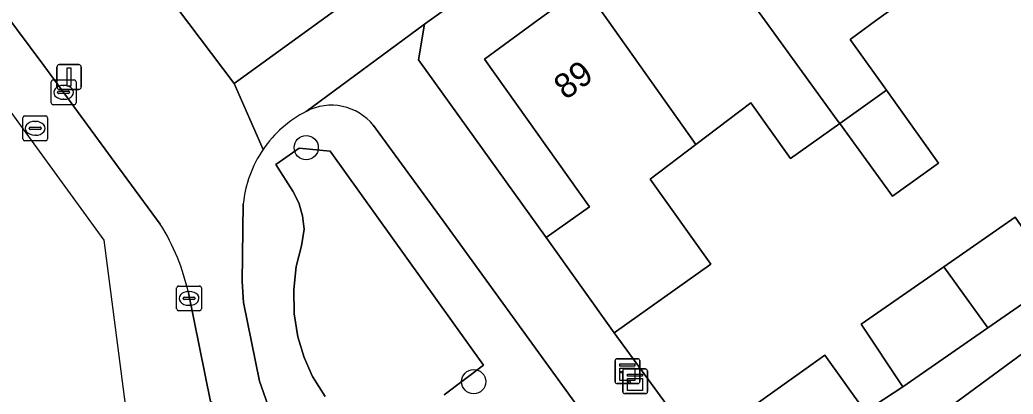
# Model space of a CAD drawing. Extents: x 159817 to 160765, y 380688 to 381638.
# Drawn here: x 159915.81 to 159955.93, y 381234.89 to 381250 of the extents above; entities that cross this region are included whole.
import ezdxf

# ---------------------------------------------------------------- set-up
doc = ezdxf.new("R2010")
doc.units = 0
for name, color, linetype in [('IMGEO_Boom', 7, 'Continuous'), ('IMGEO_Erf', 7, 'Continuous'), ('IMGEO_Groenvoorziening', 7, 'Continuous'), ('IMGEO_Kast', 7, 'Continuous'), ('IMGEO_Kolk', 7, 'Continuous'), ('IMGEO_Lichtmast', 7, 'Continuous'), ('IMGEO_Muur', 7, 'Continuous'), ('IMGEO_Pand', 7, 'Continuous'), ('IMGEO_Pand_nummerreeks', 7, 'Continuous'), ('IMGEO_Rijbaan_lokaal_open', 7, 'Continuous'), ('IMGEO_Rioolput', 7, 'Continuous'), ('IMGEO_Voetpad_open', 7, 'Continuous')]:
    doc.layers.add(name, color=color, linetype=linetype)

msp = doc.modelspace()

# ---------------------------------------------------------------- linework, layer by layer
at = {"layer": 'IMGEO_Boom'}
for centre in [(159927.378, 381244.845), (159934.146, 381235.398)]:
    msp.add_circle(centre, 0.489, dxfattribs=at)
at = {"layer": 'IMGEO_Erf'}
msp.add_lwpolyline([(159937.076, 381241.217), (159938.817, 381242.456), (159934.579, 381248.412), (159936.742, 381250), (159938.586, 381251.354), (159937.133, 381253.394), (159932.15, 381249.827), (159931.92, 381248.398)], close=True, dxfattribs=at)
for points in [[(159956.968, 381251.824), (159955.173, 381250.521), (159953.784, 381252.435), (159951.521, 381250.79), (159950.433, 381250), (159949.357, 381249.218), (159950.817, 381247.166), (159952.917, 381244.214), (159951.055, 381242.889), (159948.928, 381245.822), (159946.935, 381244.404), (159945.333, 381246.654), (159943.122, 381244.977), (159941.275, 381243.577), (159943.72, 381240.142), (159939.817, 381237.365), (159944.819, 381230.536)], [(159943.441, 381232.983), (159948.334, 381236.466), (159949.954, 381234.19), (159951.479, 381235.188), (159949.79, 381237.722), (159953.128, 381240.033), (159956.02, 381242.035), (159957.753, 381239.532), (159959.644, 381241.132), (159958.131, 381243.401), (159961.425, 381245.681), (159964.366, 381247.718), (159965.918, 381245.476), (159968.219, 381247.07), (159969.07, 381245.913), (159946.01, 381228.96)]]:
    msp.add_lwpolyline(points, dxfattribs=at)
at = {"layer": 'IMGEO_Groenvoorziening'}
msp.add_lwpolyline([(159925.878, 381256.995), (159920.314, 381252.949), (159924.464, 381247.438), (159929.93, 381251.403)], close=True, dxfattribs=at)
for points in [[(159938.798, 381233.772), (159933.016, 381241.738), (159930.096, 381245.739)], [(159932.948, 381234.867), (159934.539, 381236.062), (159928.35, 381244.699), (159927.1, 381244.822), (159926.156, 381244.169), (159926.833, 381243.089), (159927.077, 381242.621), (159927.231, 381242.099), (159927.29, 381241.553), (159927.191, 381240.885), (159926.97, 381240.047), (159926.879, 381239.12), (159926.887, 381238.137), (159927.041, 381237.212), (159927.29, 381236.369), (159927.634, 381235.604), (159928.144, 381234.791)], [(159928.144, 381234.791), (159927.634, 381235.604), (159927.29, 381236.369), (159927.041, 381237.212), (159926.887, 381238.137), (159926.879, 381239.12), (159926.97, 381240.047), (159927.191, 381240.885), (159927.29, 381241.553), (159927.231, 381242.099), (159927.077, 381242.621), (159926.833, 381243.089), (159926.156, 381244.169), (159927.1, 381244.822), (159928.35, 381244.699), (159934.539, 381236.062), (159932.948, 381234.867)], [(159924.836, 381242.579), (159924.794, 381239.441), (159924.84, 381238.599), (159925.49, 381235.41), (159925.823, 381234.462), (159926.049, 381233.596)]]:
    msp.add_lwpolyline(points, dxfattribs=at)
for centre, radius, start, end in [((159929.537, 381242.104), 4.727, 117.1068, 145.6581), ((159928.392, 381244.375), 2.183, 38.6711, 117.5175), ((159929.54, 381242.106), 4.728, 145.7111, 174.2639)]:
    msp.add_arc(centre, radius, start, end, dxfattribs=at)
at = {"layer": 'IMGEO_Kast'}
for p, q in [((159939.928, 381236.32), (159940.769, 381236.32)), ((159940.769, 381236.32), (159939.928, 381236.32)), ((159939.853, 381235.395), (159939.853, 381236.236)), ((159939.853, 381236.236), (159939.853, 381235.395)), ((159940.237, 381235.912), (159941.078, 381235.912)), ((159941.078, 381235.912), (159940.237, 381235.912)), ((159940.853, 381236.245), (159940.853, 381235.404)), ((159940.853, 381235.404), (159940.853, 381236.245)), ((159940.162, 381234.987), (159940.162, 381235.828)), ((159940.162, 381235.828), (159940.162, 381234.987)), ((159941.162, 381235.837), (159941.162, 381234.996)), ((159941.162, 381234.996), (159941.162, 381235.837)), ((159940.778, 381235.32), (159939.937, 381235.32)), ((159939.937, 381235.32), (159940.778, 381235.32)), ((159941.087, 381234.912), (159940.246, 381234.912)), ((159940.246, 381234.912), (159941.087, 381234.912))]:
    msp.add_line(p, q, dxfattribs=at)
for points in [[(159940.048, 381236.11), (159940.648, 381236.11), (159940.648, 381236.025), (159940.048, 381236.025), (159940.048, 381236.11)], [(159940.048, 381235.935), (159940.648, 381235.935), (159940.648, 381235.446), (159940.048, 381235.446), (159940.048, 381235.935)], [(159940.357, 381235.702), (159940.957, 381235.702), (159940.957, 381235.617), (159940.357, 381235.617), (159940.357, 381235.702)], [(159940.357, 381235.527), (159940.957, 381235.527), (159940.957, 381235.038), (159940.357, 381235.038), (159940.357, 381235.527)]]:
    msp.add_lwpolyline(points, dxfattribs=at)
for centre in [(159940.132, 381235.784), (159940.441, 381235.376)]:
    msp.add_circle(centre, 0.0377, dxfattribs=at)
for centre, start, end in [((159939.931, 381236.242), 92.4484, 184.2845), ((159939.931, 381236.242), 92.4484, 184.2845), ((159940.775, 381236.242), 2.4484, 94.2845), ((159940.775, 381236.242), 2.4484, 94.2845), ((159940.24, 381235.834), 92.4484, 184.2845), ((159940.24, 381235.834), 92.4484, 184.2845), ((159941.084, 381235.834), 2.4484, 94.2845), ((159941.084, 381235.834), 2.4484, 94.2845), ((159939.931, 381235.398), 182.4484, 274.2845), ((159939.931, 381235.398), 182.4484, 274.2845), ((159940.775, 381235.398), 272.4484, 4.2845), ((159940.775, 381235.398), 272.4484, 4.2845), ((159940.24, 381234.99), 182.4484, 274.2845), ((159940.24, 381234.99), 182.4484, 274.2845), ((159941.084, 381234.99), 272.4484, 4.2845), ((159941.084, 381234.99), 272.4484, 4.2845)]:
    msp.add_arc(centre, 0.0779, start, end, dxfattribs=at)
at = {"layer": 'IMGEO_Kolk'}
for p, q in [((159917.154, 381247.579), (159918.006, 381247.579)), ((159917.079, 381246.653), (159917.079, 381247.505)), ((159917.381, 381247.122), (159917.779, 381247.122)), ((159917.567, 381247.359), (159917.592, 381247.359)), ((159918.08, 381247.505), (159918.08, 381246.653)), ((159917.338, 381247.073), (159917.338, 381247.085)), ((159917.776, 381247.036), (159917.378, 381247.036)), ((159917.59, 381246.799), (159917.565, 381246.799)), ((159917.822, 381247.085), (159917.822, 381247.073)), ((159918.006, 381246.579), (159917.154, 381246.579)), ((159922.145, 381238.333), (159922.145, 381239.185)), ((159922.22, 381239.259), (159923.072, 381239.259)), ((159923.146, 381239.185), (159923.146, 381238.333)), ((159922.404, 381238.753), (159922.404, 381238.765)), ((159922.842, 381238.716), (159922.444, 381238.716)), ((159922.447, 381238.802), (159922.845, 381238.802)), ((159922.633, 381239.039), (159922.658, 381239.039)), ((159922.888, 381238.765), (159922.888, 381238.753)), ((159922.656, 381238.479), (159922.631, 381238.479)), ((159923.072, 381238.259), (159922.22, 381238.259))]:
    msp.add_line(p, q, dxfattribs=at)
for points in [[(159917.154, 381247.579), (159918.006, 381247.579)], [(159917.079, 381246.653), (159917.079, 381247.505)], [(159918.08, 381247.505), (159918.08, 381246.653)], [(159918.006, 381246.579), (159917.154, 381246.579)], [(159922.145, 381238.333), (159922.145, 381239.185)], [(159922.22, 381239.259), (159923.072, 381239.259)], [(159923.146, 381239.185), (159923.146, 381238.333)], [(159923.072, 381238.259), (159922.22, 381238.259)]]:
    msp.add_lwpolyline(points, dxfattribs=at)
for centre, radius, start, end in [((159917.156, 381247.503), 0.0765, 91.552, 178.448), ((159917.156, 381247.503), 0.0765, 91.552, 178.448), ((159918.004, 381247.503), 0.0765, 1.552, 88.448), ((159918.004, 381247.503), 0.0765, 1.552, 88.448), ((159917.378, 381247.082), 0.0403, 85.8775, 175.7526), ((159917.783, 381247.084), 0.0386, 1.7309, 96.639), ((159917.375, 381247.072), 0.0366, 178.938, 274.7102), ((159917.779, 381247.079), 0.043, 264.8664, 352.4533), ((159917.156, 381246.655), 0.0765, 181.552, 268.448), ((159917.156, 381246.655), 0.0765, 181.552, 268.448), ((159918.004, 381246.655), 0.0765, 271.552, 358.448), ((159918.004, 381246.655), 0.0765, 271.552, 358.448), ((159922.222, 381239.183), 0.0765, 91.552, 178.448), ((159922.222, 381239.183), 0.0765, 91.552, 178.448), ((159923.07, 381239.183), 0.0765, 1.552, 88.448), ((159923.07, 381239.183), 0.0765, 1.552, 88.448), ((159922.444, 381238.762), 0.0403, 85.8775, 175.7526), ((159922.441, 381238.752), 0.0366, 178.938, 274.7102), ((159922.845, 381238.759), 0.043, 264.8664, 352.4533), ((159922.849, 381238.764), 0.0386, 1.7309, 96.639), ((159922.222, 381238.335), 0.0765, 181.552, 268.448), ((159922.222, 381238.335), 0.0765, 181.552, 268.448), ((159923.07, 381238.335), 0.0765, 271.552, 358.448), ((159923.07, 381238.335), 0.0765, 271.552, 358.448)]:
    msp.add_arc(centre, radius, start, end, dxfattribs=at)
for centre, major_axis, ratio, start_param, end_param in [((159917.566, 381247.079), (-0.387, 0.002), 0.722429, 4.712389, 7.853982), ((159917.591, 381247.079), (-0.39, 0.002), 0.717154, 1.570796, 4.712389), ((159922.632, 381238.759), (-0.387, 0.002), 0.722429, 4.712389, 7.853982), ((159922.657, 381238.759), (-0.39, 0.002), 0.717154, 1.570796, 4.712389)]:
    msp.add_ellipse(centre, major_axis=major_axis, ratio=ratio, start_param=start_param, end_param=end_param, dxfattribs=at)
at = {"layer": 'IMGEO_Lichtmast'}
for p, q in [((159917.304, 381247.298), (159917.304, 381248.098)), ((159917.304, 381248.098), (159917.304, 381247.298)), ((159917.404, 381248.198), (159918.194, 381248.198)), ((159918.194, 381248.198), (159917.404, 381248.198)), ((159918.294, 381248.098), (159918.294, 381247.298)), ((159918.294, 381247.298), (159918.294, 381248.098)), ((159918.194, 381247.198), (159917.404, 381247.198)), ((159917.404, 381247.198), (159918.194, 381247.198))]:
    msp.add_line(p, q, dxfattribs=at)
msp.add_lwpolyline([(159917.724, 381248.073), (159917.874, 381248.073), (159917.874, 381247.323), (159917.724, 381247.323), (159917.724, 381248.073)], dxfattribs=at)
for centre, start, end in [((159917.404, 381248.098), 90, 180), ((159917.404, 381248.098), 90, 180), ((159918.194, 381248.098), 0, 90), ((159918.194, 381248.098), 360, 90), ((159917.404, 381247.298), 180, 270), ((159917.404, 381247.298), 180, 270), ((159918.194, 381247.298), 270, 0), ((159918.194, 381247.298), 270, 0)]:
    msp.add_arc(centre, 0.1, start, end, dxfattribs=at)
at = {"layer": 'IMGEO_Muur'}
for points in [[(159937.133, 381253.394), (159932.15, 381249.827), (159931.92, 381248.398)], [(159931.92, 381248.398), (159937.076, 381241.217)], [(159944.819, 381230.536), (159939.817, 381237.365)]]:
    msp.add_lwpolyline(points, dxfattribs=at)
at = {"layer": 'IMGEO_Pand'}
for points in [[(159951.521, 381250.79), (159949.7, 381253.299), (159945.32, 381259.335), (159941.26, 381256.389), (159945.896, 381250), (159948.828, 381245.959), (159948.928, 381245.822), (159950.817, 381247.166), (159949.357, 381249.218), (159950.433, 381250)], [(159943.122, 381244.977), (159945.333, 381246.654), (159946.935, 381244.404), (159948.928, 381245.822), (159948.828, 381245.959), (159945.896, 381250), (159941.26, 381256.389), (159937.133, 381253.394), (159938.586, 381251.354), (159939.55, 381250), (159942.866, 381245.337)], [(159943.122, 381244.977), (159942.866, 381245.337), (159939.55, 381250), (159938.586, 381251.354), (159936.742, 381250), (159934.579, 381248.412), (159938.817, 381242.456), (159937.076, 381241.217), (159939.817, 381237.365), (159943.72, 381240.142), (159941.275, 381243.577)], [(159950.817, 381247.166), (159948.928, 381245.822), (159951.055, 381242.889), (159952.917, 381244.214)], [(159953.128, 381240.033), (159954.916, 381237.568), (159957.753, 381239.532), (159956.02, 381242.035)], [(159953.128, 381240.033), (159949.79, 381237.722), (159951.479, 381235.188), (159954.916, 381237.568)], [(159945.06, 381230.707), (159949.954, 381234.19), (159948.334, 381236.466), (159943.441, 381232.983)]]:
    msp.add_lwpolyline(points, close=True, dxfattribs=at)
at = {"layer": 'IMGEO_Rijbaan_lokaal_open'}
for points in [[(159899.599, 381273.208), (159897.002, 381271.647), (159919.199, 381241.116), (159920.531, 381230.844)], [(159921.483, 381241.753), (159919.649, 381244.252), (159916.773, 381248.169), (159910.733, 381256.259), (159906.022, 381262.539)], [(159923.507, 381234.59), (159922.619, 381238.978)]]:
    msp.add_lwpolyline(points, dxfattribs=at)
msp.add_arc((159914.29, 381237.188), 8.519, 12.1265, 32.3988, dxfattribs=at)
at = {"layer": 'IMGEO_Rioolput'}
for p, q in [((159915.929, 381245.2), (159915.929, 381246.052)), ((159916.004, 381246.126), (159916.856, 381246.126)), ((159916.93, 381246.052), (159916.93, 381245.2)), ((159916.188, 381245.62), (159916.188, 381245.632)), ((159916.626, 381245.583), (159916.228, 381245.583)), ((159916.231, 381245.669), (159916.629, 381245.669)), ((159916.417, 381245.906), (159916.442, 381245.906)), ((159916.672, 381245.632), (159916.672, 381245.62)), ((159916.856, 381245.126), (159916.004, 381245.126)), ((159916.44, 381245.346), (159916.415, 381245.346))]:
    msp.add_line(p, q, dxfattribs=at)
for points in [[(159915.929, 381245.2), (159915.929, 381246.052)], [(159916.004, 381246.126), (159916.856, 381246.126)], [(159916.93, 381246.052), (159916.93, 381245.2)], [(159916.856, 381245.126), (159916.004, 381245.126)]]:
    msp.add_lwpolyline(points, dxfattribs=at)
for centre, radius, start, end in [((159916.006, 381246.05), 0.0765, 91.552, 178.448), ((159916.006, 381246.05), 0.0765, 91.552, 178.448), ((159916.854, 381246.05), 0.0765, 1.552, 88.448), ((159916.854, 381246.05), 0.0765, 1.552, 88.448), ((159916.228, 381245.629), 0.0403, 85.8775, 175.7526), ((159916.225, 381245.619), 0.0366, 178.938, 274.7102), ((159916.629, 381245.626), 0.043, 264.8664, 352.4533), ((159916.633, 381245.631), 0.0386, 1.7309, 96.639), ((159916.006, 381245.202), 0.0765, 181.552, 268.448), ((159916.006, 381245.202), 0.0765, 181.552, 268.448), ((159916.854, 381245.202), 0.0765, 271.552, 358.448), ((159916.854, 381245.202), 0.0765, 271.552, 358.448)]:
    msp.add_arc(centre, radius, start, end, dxfattribs=at)
for centre, major_axis, ratio, start_param, end_param in [((159916.416, 381245.626), (-0.387, 0.002), 0.722429, 4.712389, 7.853982), ((159916.441, 381245.626), (-0.39, 0.002), 0.717154, 1.570796, 4.712389)]:
    msp.add_ellipse(centre, major_axis=major_axis, ratio=ratio, start_param=start_param, end_param=end_param, dxfattribs=at)
at = {"layer": 'IMGEO_Voetpad_open'}
for points in [[(159974.309, 381283.732), (159957.647, 381271.588), (159955.676, 381270.159), (159939.851, 381258.605), (159938.747, 381260.139), (159935.848, 381264.263), (159934.796, 381263.495), (159937.737, 381259.439), (159938.857, 381257.878), (159930.588, 381251.88), (159929.93, 381251.403), (159924.464, 381247.438), (159925.634, 381244.77)], [(159927.383, 381246.311), (159932.15, 381249.827), (159937.133, 381253.394), (159941.26, 381256.389), (159945.32, 381259.335), (159949.38, 381262.281), (159953.441, 381265.229), (159957.5, 381268.175), (159961.561, 381271.122)], [(159906.022, 381262.539), (159910.733, 381256.259), (159916.773, 381248.169), (159919.649, 381244.252), (159921.483, 381241.753)], [(159925.634, 381244.77), (159924.464, 381247.438), (159920.314, 381252.949), (159916.734, 381257.771)], [(160027.551, 381191.007), (160022.818, 381193.132), (160019.928, 381194.478), (160018.569, 381195.113), (160001.047, 381203.302), (160000, 381203.791), (159998.756, 381204.372), (159972.688, 381216.555), (159970.395, 381217.626), (159953.122, 381225.698), (159949.541, 381227.371), (159946.01, 381228.96), (159945.955, 381228.985), (159944.822, 381230.532), (159944.819, 381230.536), (159939.817, 381237.365), (159937.076, 381241.217), (159931.92, 381248.398), (159932.15, 381249.827), (159927.383, 381246.311)], [(159930.096, 381245.739), (159933.016, 381241.738), (159938.798, 381233.772)], [(159922.619, 381238.978), (159923.507, 381234.59), (159926.049, 381233.596), (159925.823, 381234.462), (159925.49, 381235.41), (159924.84, 381238.599), (159924.794, 381239.441), (159924.836, 381242.579)]]:
    msp.add_lwpolyline(points, dxfattribs=at)
msp.add_lwpolyline([(159969.07, 381245.913), (159968.219, 381247.07), (159965.918, 381245.476), (159966.054, 381245.279), (159963.168, 381243.28), (159959.777, 381240.933), (159959.644, 381241.132), (159957.753, 381239.532), (159954.916, 381237.568), (159951.479, 381235.188), (159949.954, 381234.19), (159945.06, 381230.707), (159944.822, 381230.532), (159945.955, 381228.985), (159946.01, 381228.96)], close=True, dxfattribs=at)
for centre, radius, start, end in [((159929.537, 381242.104), 4.727, 117.1068, 145.6581), ((159928.392, 381244.375), 2.183, 38.6711, 117.5175), ((159929.54, 381242.106), 4.728, 145.7111, 174.2639), ((159914.29, 381237.188), 8.519, 12.1265, 32.3988)]:
    msp.add_arc(centre, radius, start, end, dxfattribs=at)

# ---------------------------------------------------------------- texts
at = {"layer": 'IMGEO_Pand_nummerreeks'}
msp.add_text('89', height=1, rotation=36.2545, dxfattribs=at).set_placement((159937.857, 381246.748))

doc.saveas('drawing.dxf')
